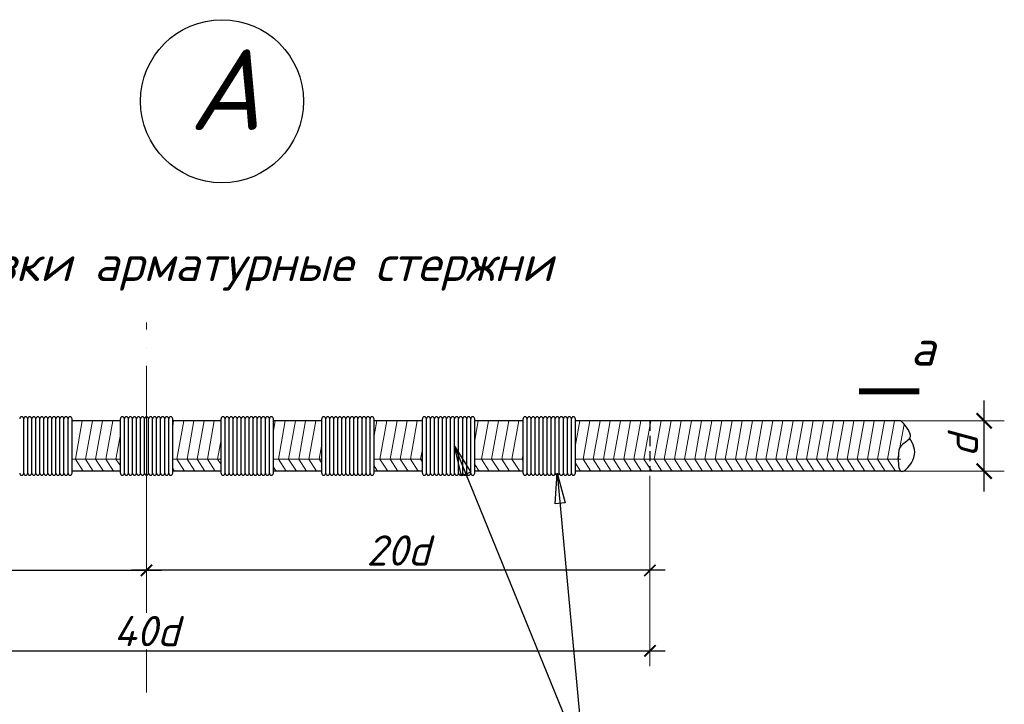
# Model space of a CAD drawing. Header units: millimetres. Extents: x -33345 to 4712671, y -3392 to 121473.
# Tile 566 of 656: x 2924821 to 2930475, y 60847 to 64775. Entities that reach past the tile are written whole.
import ezdxf
from ezdxf.enums import TextEntityAlignment as Align

# ---------------------------------------------------------------- set-up
doc = ezdxf.new("R2010")
doc.units = ezdxf.units.MM
doc.linetypes.add('ACAD_ISO04W100', pattern=[30, 24, -3, 0, -3])
doc.linetypes.add('HIDDEN', pattern=[0.375, 0.25, -0.125])
doc.layers.add('Text', color=250, linetype='Continuous')
doc.layers.add('размеры КЖ', color=7, linetype='Continuous')
doc.layers.add('Размеры1', color=252, linetype='Continuous', lineweight=15)
doc.styles.add('_text', font='isocpeui.ttf')
doc.styles.add('GOST 2.304', font='isocpeui.ttf')
doc.styles.add('ISOCPEUR', font='isocpeui.ttf', dxfattribs={"height": 300})
doc.dimstyles.new('SPDS$0', dxfattribs={"dimscale": 100, "dimtxt": 2.5, "dimasz": 1.5, "dimexe": 2, "dimexo": 0.625, "dimtad": 1, "dimdec": 0, "dimtxsty": 'GOST 2.304', "dimblk": '*U113', "dimcen": 0, "dimdle": 2, "dimclre": 256, "dimaunit": 1, "dimazin": 0, "dimtfac": 1, "dimtdec": 0, "dimtmove": 1, "dimatfit": 3, "dimfxl": 0.18, "dimtfill": 1, "dimtolj": 1, "dimtzin": 0, "dimlwe": -1, "dimarcsym": 0})

# ---------------------------------------------------------------- blocks, each defined once
blk = doc.blocks.new('_ArchTick')
at = {"color": 0, "linetype": 'ByBlock', "const_width": 0.15}
blk.add_lwpolyline([(-0.5, -0.5), (0.5, 0.5)], dxfattribs=at)
blk = doc.blocks.new('*D305')
at = {"layer": 'Defpoints', "color": 0, "ltscale": 100, "transparency": 16777216}
for p in [(-49982808.3, 22687862.4), (-49981802.7, 22687862.4), (-49982808.3, 22687362.4)]:
    blk.add_point(p, dxfattribs=at)
at = {"layer": 'Размеры1', "color": 0, "linetype": 'Continuous', "lineweight": -2, "ltscale": 100, "transparency": 16777216}
blk.add_line((-49981802.7, 22687162.4), (-49981802.7, 22688062.4), dxfattribs=at)
at = {"layer": 'Размеры1', "linetype": 'Continuous', "ltscale": 100, "transparency": 16777216}
for p, q in [((-49982745.8, 22687862.4), (-49981602.7, 22687862.4)), ((-49982745.8, 22687362.4), (-49981602.7, 22687362.4))]:
    blk.add_line(p, q, dxfattribs=at)
at = {"layer": 'Размеры1', "color": 0, "ltscale": 100, "transparency": 16777216, "insert": (-49982015.2, 22687612.4), "char_height": 300, "attachment_point": 5, "rotation": 90, "style": 'ISOCPEUR', "bg_fill": 3, "box_fill_scale": 1.1, "bg_fill_color": 256, "bg_fill_true_color": 13158600, "bg_fill_transparency": 0}
blk.add_mtext('\\A1;d', dxfattribs=at)
at = {"layer": 'Размеры1', "color": 0, "lineweight": -2, "ltscale": 100, "transparency": 16777216, "xscale": 150, "yscale": 150, "zscale": 150}
for p, rotation in [((-49981802.7, 22687862.4), 90), ((-49981802.7, 22687362.4), 270)]:
    blk.add_blockref('_ArchTick', p, dxfattribs=dict(at, rotation=rotation))
blk = doc.blocks.new('*U113')
at = {"color": 0, "linetype": 'ByBlock', "const_width": 0.15}
blk.add_lwpolyline([(-0.5, -0.5), (0.5, 0.5)], dxfattribs=at)
blk = doc.blocks.new('*D306')
at = {"layer": 'Defpoints', "color": 0, "ltscale": 100, "transparency": 16777216}
for p in [(-49995122.4, 22687362.4), (-49990122.4, 22687322.4), (-49990122.4, 22686378.5)]:
    blk.add_point(p, dxfattribs=at)
at = {"layer": 'Размеры1', "ltscale": 100, "transparency": 16777216}
for p, q in [((-49995122.4, 22687315.6), (-49995122.4, 22686228.5)), ((-49990122.4, 22687275.6), (-49990122.4, 22686228.5))]:
    blk.add_line(p, q, dxfattribs=at)
at = {"layer": 'Размеры1', "color": 0, "lineweight": -2, "ltscale": 100, "transparency": 16777216}
blk.add_line((-49995272.4, 22686378.5), (-49989972.4, 22686378.5), dxfattribs=at)
at = {"layer": 'Размеры1', "color": 0, "lineweight": -2, "ltscale": 100, "transparency": 16777216, "xscale": 112.5, "yscale": 112.5, "zscale": 112.5, "rotation": 180}
blk.add_blockref('_ArchTick', (-49995122.4, 22686378.5), dxfattribs=at)
at = {"layer": 'Размеры1', "color": 0, "lineweight": -2, "ltscale": 100, "transparency": 16777216, "xscale": 112.5, "yscale": 112.5, "zscale": 112.5}
blk.add_blockref('_ArchTick', (-49990122.4, 22686378.5), dxfattribs=at)
at = {"layer": 'Размеры1', "color": 0, "lineweight": 0, "ltscale": 100, "transparency": 16777216, "insert": (-49992622.4, 22686575.4), "char_height": 300, "attachment_point": 5, "style": 'ISOCPEUR', "bg_fill": 3, "box_fill_scale": 1.1, "bg_fill_color": 256, "bg_fill_true_color": 13158600, "bg_fill_transparency": 0}
blk.add_mtext('\\A1;2{\\fISOCPEUR|b0|i1|c186|p34;0d}', dxfattribs=at)
blk = doc.blocks.new('*D307')
at = {"layer": 'Defpoints', "color": 0, "ltscale": 100, "transparency": 16777216}
for p in [(-49985122.4, 22687362.4), (-49990122.4, 22687322.4), (-49990122.4, 22686378.5)]:
    blk.add_point(p, dxfattribs=at)
at = {"layer": 'Размеры1', "ltscale": 100, "transparency": 16777216}
for p, q in [((-49990122.4, 22687275.6), (-49990122.4, 22686228.5)), ((-49985122.4, 22687315.6), (-49985122.4, 22686228.5))]:
    blk.add_line(p, q, dxfattribs=at)
at = {"layer": 'Размеры1', "color": 0, "lineweight": -2, "ltscale": 100, "transparency": 16777216}
blk.add_line((-49984972.4, 22686378.5), (-49990272.4, 22686378.5), dxfattribs=at)
at = {"layer": 'Размеры1', "color": 0, "lineweight": -2, "ltscale": 100, "transparency": 16777216, "xscale": 112.5, "yscale": 112.5, "zscale": 112.5, "rotation": 180}
blk.add_blockref('_ArchTick', (-49990122.4, 22686378.5), dxfattribs=at)
at = {"layer": 'Размеры1', "color": 0, "lineweight": -2, "ltscale": 100, "transparency": 16777216, "xscale": 112.5, "yscale": 112.5, "zscale": 112.5}
blk.add_blockref('_ArchTick', (-49985122.4, 22686378.5), dxfattribs=at)
at = {"layer": 'Размеры1', "color": 0, "lineweight": 0, "ltscale": 100, "transparency": 16777216, "insert": (-49987622.4, 22686575.4), "char_height": 300, "attachment_point": 5, "style": 'ISOCPEUR', "bg_fill": 3, "box_fill_scale": 1.1, "bg_fill_color": 256, "bg_fill_true_color": 13158600, "bg_fill_transparency": 0}
blk.add_mtext('\\A1;2{\\fISOCPEUR|b0|i1|c186|p34;0d}', dxfattribs=at)
blk = doc.blocks.new('*D308')
at = {"layer": 'Defpoints', "color": 0, "ltscale": 100, "transparency": 16777216}
for p in [(-49995122.4, 22686562.4), (-49985122.4, 22686522.4), (-49985122.4, 22685578.5)]:
    blk.add_point(p, dxfattribs=at)
at = {"layer": 'Размеры1', "ltscale": 100, "transparency": 16777216}
for p, q in [((-49995122.4, 22686515.6), (-49995122.4, 22685428.5)), ((-49985122.4, 22686475.6), (-49985122.4, 22685428.5))]:
    blk.add_line(p, q, dxfattribs=at)
at = {"layer": 'Размеры1', "color": 0, "lineweight": -2, "ltscale": 100, "transparency": 16777216}
blk.add_line((-49995272.4, 22685578.5), (-49984972.4, 22685578.5), dxfattribs=at)
at = {"layer": 'Размеры1', "color": 0, "lineweight": -2, "ltscale": 100, "transparency": 16777216, "xscale": 112.5, "yscale": 112.5, "zscale": 112.5, "rotation": 180}
blk.add_blockref('_ArchTick', (-49995122.4, 22685578.5), dxfattribs=at)
at = {"layer": 'Размеры1', "color": 0, "lineweight": -2, "ltscale": 100, "transparency": 16777216, "xscale": 112.5, "yscale": 112.5, "zscale": 112.5}
blk.add_blockref('_ArchTick', (-49985122.4, 22685578.5), dxfattribs=at)
at = {"layer": 'Размеры1', "color": 0, "lineweight": 0, "ltscale": 100, "transparency": 16777216, "insert": (-49990122.4, 22685775.4), "char_height": 300, "attachment_point": 5, "style": 'ISOCPEUR', "bg_fill": 3, "box_fill_scale": 1.1, "bg_fill_color": 256, "bg_fill_true_color": 13158600, "bg_fill_transparency": 0}
blk.add_mtext('\\A1;4{\\fISOCPEUR|b0|i1|c186|p34;0d}', dxfattribs=at)
blk = doc.blocks.new('jsd')
at = {"color": 250, "linetype": 'ACAD_ISO04W100', "lineweight": 9, "ltscale": 60}
blk.add_line((-49990122.4, 22685167.2), (-49990122.4, 22688838.7), dxfattribs=at)
at = {"color": 250, "ltscale": 15}
for p, q in [((-49989902.4, 22687342.4), (-49989902.4, 22687882.4)), ((-49989902.4, 22687342.4), (-49989902.4, 22687882.4)), ((-49989862.4, 22687342.4), (-49989862.4, 22687882.4)), ((-49989382.4, 22687342.4), (-49989382.4, 22687882.4)), ((-49989342.4, 22687342.4), (-49989342.4, 22687882.4)), ((-49989342.4, 22687342.4), (-49989342.4, 22687882.4)), ((-49989302.4, 22687342.4), (-49989302.4, 22687882.4)), ((-49989302.4, 22687342.4), (-49989302.4, 22687882.4)), ((-49989262.4, 22687342.4), (-49989262.4, 22687882.4)), ((-49989262.4, 22687342.4), (-49989262.4, 22687882.4)), ((-49989222.4, 22687342.4), (-49989222.4, 22687882.4)), ((-49989222.4, 22687342.4), (-49989222.4, 22687882.4)), ((-49989182.4, 22687342.4), (-49989182.4, 22687882.4)), ((-49989182.4, 22687342.4), (-49989182.4, 22687882.4)), ((-49989142.4, 22687342.4), (-49989142.4, 22687882.4)), ((-49989142.4, 22687342.4), (-49989142.4, 22687882.4)), ((-49989102.4, 22687342.4), (-49989102.4, 22687882.4)), ((-49989102.4, 22687342.4), (-49989102.4, 22687882.4)), ((-49989062.4, 22687342.4), (-49989062.4, 22687882.4)), ((-49989062.4, 22687342.4), (-49989062.4, 22687882.4)), ((-49989022.4, 22687342.4), (-49989022.4, 22687882.4)), ((-49989022.4, 22687342.4), (-49989022.4, 22687882.4)), ((-49988982.4, 22687342.4), (-49988982.4, 22687882.4)), ((-49988982.4, 22687342.4), (-49988982.4, 22687882.4)), ((-49988942.4, 22687342.4), (-49988942.4, 22687882.4)), ((-49988942.4, 22687342.4), (-49988942.4, 22687882.4)), ((-49988902.4, 22687342.4), (-49988902.4, 22687882.4)), ((-49988902.4, 22687342.4), (-49988902.4, 22687882.4)), ((-49988862.4, 22687342.4), (-49988862.4, 22687882.4)), ((-49988862.4, 22687342.4), (-49988862.4, 22687882.4)), ((-49988382.4, 22687342.4), (-49988382.4, 22687882.4)), ((-49988342.4, 22687342.4), (-49988342.4, 22687882.4)), ((-49988342.4, 22687342.4), (-49988342.4, 22687882.4)), ((-49988302.4, 22687342.4), (-49988302.4, 22687882.4)), ((-49988302.4, 22687342.4), (-49988302.4, 22687882.4)), ((-49988262.4, 22687342.4), (-49988262.4, 22687882.4)), ((-49988262.4, 22687342.4), (-49988262.4, 22687882.4)), ((-49988222.4, 22687342.4), (-49988222.4, 22687882.4)), ((-49988222.4, 22687342.4), (-49988222.4, 22687882.4)), ((-49988182.4, 22687342.4), (-49988182.4, 22687882.4)), ((-49988182.4, 22687342.4), (-49988182.4, 22687882.4)), ((-49988142.4, 22687342.4), (-49988142.4, 22687882.4)), ((-49988142.4, 22687342.4), (-49988142.4, 22687882.4)), ((-49988102.4, 22687342.4), (-49988102.4, 22687882.4)), ((-49988102.4, 22687342.4), (-49988102.4, 22687882.4)), ((-49988062.4, 22687342.4), (-49988062.4, 22687882.4)), ((-49988062.4, 22687342.4), (-49988062.4, 22687882.4)), ((-49988022.4, 22687342.4), (-49988022.4, 22687882.4)), ((-49988022.4, 22687342.4), (-49988022.4, 22687882.4)), ((-49987982.4, 22687342.4), (-49987982.4, 22687882.4)), ((-49987982.4, 22687342.4), (-49987982.4, 22687882.4)), ((-49987942.4, 22687342.4), (-49987942.4, 22687882.4)), ((-49987942.4, 22687342.4), (-49987942.4, 22687882.4)), ((-49987902.4, 22687342.4), (-49987902.4, 22687882.4)), ((-49987902.4, 22687342.4), (-49987902.4, 22687882.4)), ((-49987862.4, 22687342.4), (-49987862.4, 22687882.4)), ((-49987862.4, 22687342.4), (-49987862.4, 22687882.4)), ((-49987382.4, 22687342.4), (-49987382.4, 22687882.4)), ((-49987342.4, 22687342.4), (-49987342.4, 22687882.4)), ((-49987342.4, 22687342.4), (-49987342.4, 22687882.4)), ((-49987302.4, 22687342.4), (-49987302.4, 22687882.4)), ((-49987302.4, 22687342.4), (-49987302.4, 22687882.4)), ((-49987262.4, 22687342.4), (-49987262.4, 22687882.4)), ((-49987262.4, 22687342.4), (-49987262.4, 22687882.4)), ((-49987222.4, 22687342.4), (-49987222.4, 22687882.4)), ((-49987222.4, 22687342.4), (-49987222.4, 22687882.4)), ((-49987182.4, 22687342.4), (-49987182.4, 22687882.4)), ((-49987182.4, 22687342.4), (-49987182.4, 22687882.4)), ((-49987142.4, 22687342.4), (-49987142.4, 22687882.4)), ((-49987142.4, 22687342.4), (-49987142.4, 22687882.4)), ((-49987102.4, 22687342.4), (-49987102.4, 22687882.4)), ((-49987102.4, 22687342.4), (-49987102.4, 22687882.4)), ((-49987062.4, 22687342.4), (-49987062.4, 22687882.4)), ((-49987062.4, 22687342.4), (-49987062.4, 22687882.4)), ((-49987022.4, 22687342.4), (-49987022.4, 22687882.4)), ((-49987022.4, 22687342.4), (-49987022.4, 22687882.4)), ((-49986982.4, 22687342.4), (-49986982.4, 22687882.4)), ((-49986982.4, 22687342.4), (-49986982.4, 22687882.4)), ((-49986942.4, 22687342.4), (-49986942.4, 22687882.4)), ((-49986942.4, 22687342.4), (-49986942.4, 22687882.4)), ((-49986902.4, 22687342.4), (-49986902.4, 22687882.4)), ((-49986902.4, 22687342.4), (-49986902.4, 22687882.4)), ((-49986862.4, 22687342.4), (-49986862.4, 22687882.4)), ((-49986862.4, 22687342.4), (-49986862.4, 22687882.4)), ((-49986382.4, 22687342.4), (-49986382.4, 22687882.4)), ((-49986342.4, 22687342.4), (-49986342.4, 22687882.4)), ((-49986342.4, 22687342.4), (-49986342.4, 22687882.4)), ((-49986302.4, 22687342.4), (-49986302.4, 22687882.4)), ((-49986302.4, 22687342.4), (-49986302.4, 22687882.4)), ((-49986262.4, 22687342.4), (-49986262.4, 22687882.4)), ((-49986262.4, 22687342.4), (-49986262.4, 22687882.4)), ((-49986222.4, 22687342.4), (-49986222.4, 22687882.4)), ((-49986222.4, 22687342.4), (-49986222.4, 22687882.4)), ((-49986182.4, 22687342.4), (-49986182.4, 22687882.4)), ((-49986182.4, 22687342.4), (-49986182.4, 22687882.4)), ((-49986142.4, 22687342.4), (-49986142.4, 22687882.4)), ((-49986142.4, 22687342.4), (-49986142.4, 22687882.4)), ((-49986102.4, 22687342.4), (-49986102.4, 22687882.4)), ((-49986102.4, 22687342.4), (-49986102.4, 22687882.4)), ((-49986062.4, 22687342.4), (-49986062.4, 22687882.4)), ((-49986062.4, 22687342.4), (-49986062.4, 22687882.4)), ((-49986022.4, 22687342.4), (-49986022.4, 22687882.4)), ((-49986022.4, 22687342.4), (-49986022.4, 22687882.4)), ((-49985982.4, 22687342.4), (-49985982.4, 22687882.4)), ((-49985982.4, 22687342.4), (-49985982.4, 22687882.4)), ((-49985942.4, 22687342.4), (-49985942.4, 22687882.4)), ((-49985942.4, 22687342.4), (-49985942.4, 22687882.4)), ((-49985902.4, 22687342.4), (-49985902.4, 22687882.4)), ((-49985902.4, 22687342.4), (-49985902.4, 22687882.4)), ((-49985862.4, 22687342.4), (-49985862.4, 22687882.4)), ((-49985862.4, 22687342.4), (-49985862.4, 22687882.4))]:
    blk.add_line(p, q, dxfattribs=at)
at = {"ltscale": 10}
blk.add_circle((-49989373.2, 22691034.5), 809.2, dxfattribs=at)
at = {"color": 250, "ltscale": 15}
for centre, start, end in [((-49991362.4, 22687882.4), 0, 180), ((-49991322.4, 22687882.4), 0, 180), ((-49991282.4, 22687882.4), 0, 180), ((-49991242.4, 22687882.4), 0, 180), ((-49991202.4, 22687882.4), 0, 180), ((-49991162.4, 22687882.4), 0, 180), ((-49991122.4, 22687882.4), 0, 180), ((-49991082.4, 22687882.4), 0, 180), ((-49991042.4, 22687882.4), 0, 180), ((-49991002.4, 22687882.4), 0, 180), ((-49990962.4, 22687882.4), 0, 180), ((-49990922.4, 22687882.4), 0, 180), ((-49990882.4, 22687882.4), 0, 180), ((-49990362.4, 22687882.4), 0, 180), ((-49990322.4, 22687882.4), 0, 180), ((-49990282.4, 22687882.4), 0, 180), ((-49990242.4, 22687882.4), 0, 180), ((-49990202.4, 22687882.4), 0, 180), ((-49990162.4, 22687882.4), 0, 180), ((-49990122.4, 22687882.4), 0, 180), ((-49990082.4, 22687882.4), 0, 180), ((-49990042.4, 22687882.4), 0, 180), ((-49990002.4, 22687882.4), 0, 180), ((-49989962.4, 22687882.4), 0, 180), ((-49989922.4, 22687882.4), 0, 180), ((-49989882.4, 22687882.4), 0, 180), ((-49989362.4, 22687882.4), 0, 180), ((-49989322.4, 22687882.4), 0, 180), ((-49989282.4, 22687882.4), 0, 180), ((-49989242.4, 22687882.4), 0, 180), ((-49989202.4, 22687882.4), 0, 180), ((-49989162.4, 22687882.4), 0, 180), ((-49989122.4, 22687882.4), 0, 180), ((-49989082.4, 22687882.4), 0, 180), ((-49989042.4, 22687882.4), 0, 180), ((-49989002.4, 22687882.4), 0, 180), ((-49988962.4, 22687882.4), 0, 180), ((-49988922.4, 22687882.4), 0, 180), ((-49988882.4, 22687882.4), 0, 180), ((-49988362.4, 22687882.4), 0, 180), ((-49988322.4, 22687882.4), 0, 180), ((-49988282.4, 22687882.4), 0, 180), ((-49988242.4, 22687882.4), 0, 180), ((-49988202.4, 22687882.4), 0, 180), ((-49988162.4, 22687882.4), 0, 180), ((-49988122.4, 22687882.4), 0, 180), ((-49988082.4, 22687882.4), 0, 180), ((-49988042.4, 22687882.4), 0, 180), ((-49988002.4, 22687882.4), 0, 180), ((-49987962.4, 22687882.4), 0, 180), ((-49987922.4, 22687882.4), 0, 180), ((-49987882.4, 22687882.4), 0, 180), ((-49987362.4, 22687882.4), 0, 180), ((-49987322.4, 22687882.4), 0, 180), ((-49987282.4, 22687882.4), 0, 180), ((-49987242.4, 22687882.4), 0, 180), ((-49987202.4, 22687882.4), 0, 180), ((-49987162.4, 22687882.4), 0, 180), ((-49987122.4, 22687882.4), 0, 180), ((-49987082.4, 22687882.4), 0, 180), ((-49987042.4, 22687882.4), 0, 180), ((-49987002.4, 22687882.4), 0, 180), ((-49986962.4, 22687882.4), 0, 180), ((-49986922.4, 22687882.4), 0, 180), ((-49986882.4, 22687882.4), 0, 180), ((-49986362.4, 22687882.4), 0, 180), ((-49986322.4, 22687882.4), 0, 180), ((-49986282.4, 22687882.4), 0, 180), ((-49986242.4, 22687882.4), 0, 180), ((-49986202.4, 22687882.4), 0, 180), ((-49986162.4, 22687882.4), 0, 180), ((-49986122.4, 22687882.4), 0, 180), ((-49986082.4, 22687882.4), 0, 180), ((-49986042.4, 22687882.4), 0, 180), ((-49986002.4, 22687882.4), 0, 180), ((-49985962.4, 22687882.4), 0, 180), ((-49985922.4, 22687882.4), 0, 180), ((-49985882.4, 22687882.4), 0, 180), ((-49989882.4, 22687342.4), 180, 0), ((-49989362.4, 22687342.4), 180, 0), ((-49989322.4, 22687342.4), 180, 0), ((-49989282.4, 22687342.4), 180, 0), ((-49989242.4, 22687342.4), 180, 0), ((-49989202.4, 22687342.4), 180, 0), ((-49989162.4, 22687342.4), 180, 0), ((-49989122.4, 22687342.4), 180, 0), ((-49989082.4, 22687342.4), 180, 0), ((-49989042.4, 22687342.4), 180, 0), ((-49989002.4, 22687342.4), 180, 0), ((-49988962.4, 22687342.4), 180, 0), ((-49988922.4, 22687342.4), 180, 0), ((-49988882.4, 22687342.4), 180, 0), ((-49988362.4, 22687342.4), 180, 0), ((-49988322.4, 22687342.4), 180, 0), ((-49988282.4, 22687342.4), 180, 0), ((-49988242.4, 22687342.4), 180, 0), ((-49988202.4, 22687342.4), 180, 0), ((-49988162.4, 22687342.4), 180, 0), ((-49988122.4, 22687342.4), 180, 0), ((-49988082.4, 22687342.4), 180, 0), ((-49988042.4, 22687342.4), 180, 0), ((-49988002.4, 22687342.4), 180, 0), ((-49987962.4, 22687342.4), 180, 0), ((-49987922.4, 22687342.4), 180, 0), ((-49987882.4, 22687342.4), 180, 0), ((-49987362.4, 22687342.4), 180, 0), ((-49987322.4, 22687342.4), 180, 0), ((-49987282.4, 22687342.4), 180, 0), ((-49987242.4, 22687342.4), 180, 0), ((-49987202.4, 22687342.4), 180, 0), ((-49987162.4, 22687342.4), 180, 0), ((-49987122.4, 22687342.4), 180, 0), ((-49987082.4, 22687342.4), 180, 0), ((-49987042.4, 22687342.4), 180, 0), ((-49987002.4, 22687342.4), 180, 0), ((-49986962.4, 22687342.4), 180, 0), ((-49986922.4, 22687342.4), 180, 0), ((-49986882.4, 22687342.4), 180, 0), ((-49986362.4, 22687342.4), 180, 0), ((-49986322.4, 22687342.4), 180, 0), ((-49986282.4, 22687342.4), 180, 0), ((-49986242.4, 22687342.4), 180, 0), ((-49986202.4, 22687342.4), 180, 0), ((-49986162.4, 22687342.4), 180, 0), ((-49986122.4, 22687342.4), 180, 0), ((-49986082.4, 22687342.4), 180, 0), ((-49986042.4, 22687342.4), 180, 0), ((-49986002.4, 22687342.4), 180, 0), ((-49985962.4, 22687342.4), 180, 0), ((-49985922.4, 22687342.4), 180, 0), ((-49985882.4, 22687342.4), 180, 0)]:
    blk.add_arc(centre, 20, start, end, dxfattribs=at)
at = {"layer": 'Text', "color": 250}
blk.add_lwpolyline([(-49983046.8, 22688155.2, 60, 60, 0), (-49982446.8, 22688155.2, 60, 60, 0), (-49982646.8, 22688155.2, 0, 80, 0), (-49982646.8, 22688555.2, 0, 0, 0), (-49982646.8, 22689222.8, 0, 0, 0)], format="xyseb", dxfattribs=at)
at = {"layer": 'размеры КЖ', "color": 250, "lineweight": 30}
for p, q in [((-49990382.4, 22687862.4), (-49990862.4, 22687862.4)), ((-49989382.4, 22687862.4), (-49989862.4, 22687862.4)), ((-49988382.4, 22687862.4), (-49988862.4, 22687862.4)), ((-49987382.4, 22687862.4), (-49987862.4, 22687862.4)), ((-49986382.4, 22687862.4), (-49986862.4, 22687862.4)), ((-49982629.3, 22687862.4), (-49985862.4, 22687862.4)), ((-49990382.4, 22687362.4), (-49990862.4, 22687362.4)), ((-49989382.4, 22687362.4), (-49989862.4, 22687362.4)), ((-49988382.4, 22687362.4), (-49988862.4, 22687362.4)), ((-49987382.4, 22687362.4), (-49987862.4, 22687362.4)), ((-49986382.4, 22687362.4), (-49986862.4, 22687362.4)), ((-49982629.3, 22687362.4), (-49985862.4, 22687362.4))]:
    blk.add_line(p, q, dxfattribs=at)
at = {"layer": 'размеры КЖ', "color": 250, "lineweight": 9}
for p, q in [((-49990829.5, 22687481.5), (-49990761.2, 22687862.4)), ((-49990728.6, 22687481.5), (-49990660.3, 22687862.4)), ((-49990627.8, 22687481.5), (-49990559.5, 22687862.4)), ((-49990526.9, 22687481.5), (-49990458.6, 22687862.4)), ((-49989862.4, 22687812.8), (-49989853.5, 22687862.4)), ((-49989821, 22687481.5), (-49989752.6, 22687862.4)), ((-49989720.1, 22687481.5), (-49989651.8, 22687862.4)), ((-49989619.3, 22687481.5), (-49989550.9, 22687862.4)), ((-49989518.4, 22687481.5), (-49989450.1, 22687862.4)), ((-49988862.4, 22687765.3), (-49988844.9, 22687862.4)), ((-49988812.4, 22687481.5), (-49988744.1, 22687862.4)), ((-49988711.6, 22687481.5), (-49988643.2, 22687862.4)), ((-49988610.7, 22687481.5), (-49988542.4, 22687862.4)), ((-49988509.9, 22687481.5), (-49988441.5, 22687862.4)), ((-49987862.4, 22687717.7), (-49987836.4, 22687862.4)), ((-49987803.9, 22687481.5), (-49987735.6, 22687862.4)), ((-49987703.1, 22687481.5), (-49987634.7, 22687862.4)), ((-49987602.2, 22687481.5), (-49987533.9, 22687862.4)), ((-49987501.3, 22687481.5), (-49987433, 22687862.4)), ((-49986862.4, 22687670.2), (-49986827.9, 22687862.4)), ((-49986795.4, 22687481.5), (-49986727, 22687862.4)), ((-49986694.5, 22687481.5), (-49986626.2, 22687862.4)), ((-49986593.7, 22687481.5), (-49986525.3, 22687862.4)), ((-49986492.8, 22687481.5), (-49986424.5, 22687862.4)), ((-49985862.4, 22687622.6), (-49985819.4, 22687862.4)), ((-49985786.8, 22687481.5), (-49985718.5, 22687862.4)), ((-49985686, 22687481.5), (-49985617.7, 22687862.4)), ((-49985585.1, 22687481.5), (-49985516.8, 22687862.4)), ((-49985484.3, 22687481.5), (-49985415.9, 22687862.4)), ((-49985383.4, 22687481.5), (-49985315.1, 22687862.4)), ((-49985282.6, 22687481.5), (-49985214.2, 22687862.4)), ((-49985181.7, 22687481.5), (-49985113.4, 22687862.4)), ((-49985080.9, 22687481.5), (-49985012.5, 22687862.4)), ((-49984980, 22687481.5), (-49984911.7, 22687862.4)), ((-49984879.2, 22687481.5), (-49984810.8, 22687862.4)), ((-49984778.3, 22687481.5), (-49984710, 22687862.4)), ((-49984677.5, 22687481.5), (-49984609.1, 22687862.4)), ((-49984576.6, 22687481.5), (-49984508.3, 22687862.4)), ((-49984475.8, 22687481.5), (-49984407.4, 22687862.4)), ((-49984374.9, 22687481.5), (-49984306.6, 22687862.4)), ((-49984274.1, 22687481.5), (-49984205.7, 22687862.4)), ((-49984173.2, 22687481.5), (-49984104.9, 22687862.4)), ((-49984072.3, 22687481.5), (-49984004, 22687862.4)), ((-49983971.5, 22687481.5), (-49983903.2, 22687862.4)), ((-49983870.6, 22687481.5), (-49983802.3, 22687862.4)), ((-49983769.8, 22687481.5), (-49983701.4, 22687862.4)), ((-49983668.9, 22687481.5), (-49983600.6, 22687862.4)), ((-49983568.1, 22687481.5), (-49983499.7, 22687862.4)), ((-49983467.2, 22687481.5), (-49983398.9, 22687862.4)), ((-49983366.4, 22687481.5), (-49983298, 22687862.4)), ((-49983265.5, 22687481.5), (-49983197.2, 22687862.4)), ((-49983164.7, 22687481.5), (-49983096.3, 22687862.4)), ((-49983063.8, 22687481.5), (-49982995.5, 22687862.4)), ((-49982963, 22687481.5), (-49982894.6, 22687862.4)), ((-49982862.1, 22687481.5), (-49982793.8, 22687862.4)), ((-49982761.3, 22687481.5), (-49982692.9, 22687862.4)), ((-49982639.4, 22687598.4), (-49982598.6, 22687825.9)), ((-49990426.1, 22687481.5), (-49990382.4, 22687725.1)), ((-49989417.6, 22687481.5), (-49989382.4, 22687677.5)), ((-49988409, 22687481.5), (-49988382.4, 22687630)), ((-49987400.5, 22687481.5), (-49987382.4, 22687582.5)), ((-49990382.4, 22687481.5), (-49990862.4, 22687481.5)), ((-49990829.5, 22687481.5), (-49990752.4, 22687362.4)), ((-49990728.6, 22687481.5), (-49990651.5, 22687362.4)), ((-49990627.8, 22687481.5), (-49990550.7, 22687362.4)), ((-49990526.9, 22687481.5), (-49990449.8, 22687362.4)), ((-49990426.1, 22687481.5), (-49990382.4, 22687414)), ((-49989382.4, 22687481.5), (-49989862.4, 22687481.5)), ((-49989821, 22687481.5), (-49989743.8, 22687362.4)), ((-49989720.1, 22687481.5), (-49989643, 22687362.4)), ((-49989619.3, 22687481.5), (-49989542.1, 22687362.4)), ((-49989518.4, 22687481.5), (-49989441.3, 22687362.4)), ((-49989417.6, 22687481.5), (-49989382.4, 22687427.2)), ((-49988382.4, 22687481.5), (-49988862.4, 22687481.5)), ((-49988812.4, 22687481.5), (-49988735.3, 22687362.4)), ((-49988711.6, 22687481.5), (-49988634.5, 22687362.4)), ((-49988610.7, 22687481.5), (-49988533.6, 22687362.4)), ((-49988509.9, 22687481.5), (-49988432.8, 22687362.4)), ((-49988409, 22687481.5), (-49988382.4, 22687440.4)), ((-49987382.4, 22687481.5), (-49987862.4, 22687481.5)), ((-49987803.9, 22687481.5), (-49987726.8, 22687362.4)), ((-49987703.1, 22687481.5), (-49987625.9, 22687362.4)), ((-49987602.2, 22687481.5), (-49987525.1, 22687362.4)), ((-49987501.3, 22687481.5), (-49987424.2, 22687362.4)), ((-49987400.5, 22687481.5), (-49987382.4, 22687453.6)), ((-49986382.4, 22687481.5), (-49986862.4, 22687481.5)), ((-49986795.4, 22687481.5), (-49986718.3, 22687362.4)), ((-49986694.5, 22687481.5), (-49986617.4, 22687362.4)), ((-49986593.7, 22687481.5), (-49986516.5, 22687362.4)), ((-49986492.8, 22687481.5), (-49986415.7, 22687362.4)), ((-49986392, 22687481.5), (-49986382.4, 22687534.9)), ((-49986392, 22687481.5), (-49986382.4, 22687466.7)), ((-49982629.3, 22687481.5), (-49985862.4, 22687481.5)), ((-49985786.8, 22687481.5), (-49985709.7, 22687362.4)), ((-49985686, 22687481.5), (-49985608.9, 22687362.4)), ((-49985585.1, 22687481.5), (-49985508, 22687362.4)), ((-49985484.3, 22687481.5), (-49985407.2, 22687362.4)), ((-49985383.4, 22687481.5), (-49985306.3, 22687362.4)), ((-49985282.6, 22687481.5), (-49985205.5, 22687362.4)), ((-49985181.7, 22687481.5), (-49985104.6, 22687362.4)), ((-49985080.9, 22687481.5), (-49985003.8, 22687362.4)), ((-49984980, 22687481.5), (-49984902.9, 22687362.4)), ((-49984879.2, 22687481.5), (-49984802, 22687362.4)), ((-49984778.3, 22687481.5), (-49984701.2, 22687362.4)), ((-49984677.5, 22687481.5), (-49984600.3, 22687362.4)), ((-49984576.6, 22687481.5), (-49984499.5, 22687362.4)), ((-49984475.8, 22687481.5), (-49984398.6, 22687362.4)), ((-49984374.9, 22687481.5), (-49984297.8, 22687362.4)), ((-49984274.1, 22687481.5), (-49984196.9, 22687362.4)), ((-49984173.2, 22687481.5), (-49984096.1, 22687362.4)), ((-49984072.3, 22687481.5), (-49983995.2, 22687362.4)), ((-49983971.5, 22687481.5), (-49983894.4, 22687362.4)), ((-49983870.6, 22687481.5), (-49983793.5, 22687362.4)), ((-49983769.8, 22687481.5), (-49983692.7, 22687362.4)), ((-49983668.9, 22687481.5), (-49983591.8, 22687362.4)), ((-49983568.1, 22687481.5), (-49983491, 22687362.4)), ((-49983467.2, 22687481.5), (-49983390.1, 22687362.4)), ((-49983366.4, 22687481.5), (-49983289.3, 22687362.4)), ((-49983265.5, 22687481.5), (-49983188.4, 22687362.4)), ((-49983164.7, 22687481.5), (-49983087.5, 22687362.4)), ((-49983063.8, 22687481.5), (-49982986.7, 22687362.4)), ((-49982963, 22687481.5), (-49982885.8, 22687362.4)), ((-49982862.1, 22687481.5), (-49982785, 22687362.4)), ((-49982761.3, 22687481.5), (-49982684.1, 22687362.4)), ((-49990862.4, 22687376.6), (-49990853.2, 22687362.4)), ((-49989862.4, 22687389.8), (-49989844.7, 22687362.4)), ((-49988862.4, 22687402.9), (-49988836.2, 22687362.4)), ((-49987862.4, 22687416.1), (-49987827.6, 22687362.4)), ((-49986862.4, 22687429.3), (-49986819.1, 22687362.4)), ((-49985862.4, 22687442.4), (-49985810.6, 22687362.4))]:
    blk.add_line(p, q, dxfattribs=at)
at = {"layer": 'размеры КЖ', "color": 250, "linetype": 'HIDDEN', "ltscale": 400}
blk.add_line((-49985122.4, 22687862.4), (-49985122.4, 22687362.4), dxfattribs=at)
at = {"layer": 'размеры КЖ', "color": 250, "lineweight": 15}
for q in [(-49982655.3, 22687509.9), (-49982655.9, 22687474.6)]:
    blk.add_line((-49982660.4, 22687481.5), q, dxfattribs=at)
at = {"layer": 'размеры КЖ', "color": 250, "lineweight": 30}
blk.add_spline([(-49982629.3, 22687862.4), (-49982546.1, 22687684.4), (-49982630.8, 22687611.3), (-49982655.2, 22687514.1), (-49982629.3, 22687362.4), (-49982499.9, 22687499.8), (-49982543.6, 22687692.6)], degree=3, dxfattribs=at)
at = {"color": 250, "linetype": 'Continuous', "lineweight": 0, "ltscale": 75, "style": 'ISOCPEUR'}
blk.add_text('Узел стыковки арматурные стержни ', height=350, dxfattribs=at).set_placement((-49994023.4, 22689249.7))
blk.add_text('а', height=350, dxfattribs=at).set_placement((-49982288.7, 22688760.6), align=Align.TOP_RIGHT)
at = {"insert": (-49989701.3, 22691549.5), "char_height": 800, "width": 1667.114, "attachment_point": 1, "style": '_text'}
blk.add_mtext('A', dxfattribs=at)
at = {"layer": 'Размеры1', "color": 250, "ltscale": 100}
dim = blk.add_linear_dim(base=(-49981802.7, 22687862.4), p1=(-49982808.3, 22687362.4), p2=(-49982808.3, 22687862.4), angle=90, text='d', dimstyle='SPDS$0', override={"dimlfac": 1, "dimtxsty": 'ISOCPEUR', "dimblk1": 'ArchTick', "dimblk2": 'ArchTick', "dimsah": 1, "dimfxl": 500, "dimfxlon": 1, "dimtfill": 1, "dimtolj": 1}, dxfattribs=at)
dim.commit()
dim.dimension.update_dxf_attribs({"geometry": '*D305', "text_midpoint": (-49981802.7, 22687612.4), "dimtype": 129})
at = {"layer": 'Размеры1', "color": 250, "lineweight": 0, "ltscale": 100}
dim = blk.add_linear_dim(base=(-49990122.4, 22686378.5), p1=(-49995122.4, 22687362.4), p2=(-49990122.4, 22687322.4), text='2{\\fISOCPEUR|b0|i1|c186|p34;0d}', dimstyle='SPDS$0', override={"dimscale": 75, "dimlfac": 1, "dimtxsty": 'ISOCPEUR', "dimblk1": 'ArchTick', "dimblk2": 'ArchTick', "dimsah": 1, "dimtolj": 1}, dxfattribs=at)
dim.commit()
dim.dimension.update_dxf_attribs({"geometry": '*D306', "text_midpoint": (-49992622.4, 22686575.4)})
at = {"color": 250, "ltscale": 15}
for p, q in [((-49991342.4, 22687342.4), (-49991342.4, 22687882.4)), ((-49991342.4, 22687342.4), (-49991342.4, 22687882.4)), ((-49991302.4, 22687342.4), (-49991302.4, 22687882.4)), ((-49991302.4, 22687342.4), (-49991302.4, 22687882.4)), ((-49991262.4, 22687342.4), (-49991262.4, 22687882.4)), ((-49991262.4, 22687342.4), (-49991262.4, 22687882.4)), ((-49991222.4, 22687342.4), (-49991222.4, 22687882.4)), ((-49991222.4, 22687342.4), (-49991222.4, 22687882.4)), ((-49991182.4, 22687342.4), (-49991182.4, 22687882.4)), ((-49991182.4, 22687342.4), (-49991182.4, 22687882.4)), ((-49991142.4, 22687342.4), (-49991142.4, 22687882.4)), ((-49991142.4, 22687342.4), (-49991142.4, 22687882.4)), ((-49991102.4, 22687342.4), (-49991102.4, 22687882.4)), ((-49991102.4, 22687342.4), (-49991102.4, 22687882.4)), ((-49991062.4, 22687342.4), (-49991062.4, 22687882.4)), ((-49991062.4, 22687342.4), (-49991062.4, 22687882.4)), ((-49991022.4, 22687342.4), (-49991022.4, 22687882.4)), ((-49991022.4, 22687342.4), (-49991022.4, 22687882.4)), ((-49990982.4, 22687342.4), (-49990982.4, 22687882.4)), ((-49990982.4, 22687342.4), (-49990982.4, 22687882.4)), ((-49990942.4, 22687342.4), (-49990942.4, 22687882.4)), ((-49990942.4, 22687342.4), (-49990942.4, 22687882.4)), ((-49990902.4, 22687342.4), (-49990902.4, 22687882.4)), ((-49990902.4, 22687342.4), (-49990902.4, 22687882.4)), ((-49990862.4, 22687342.4), (-49990862.4, 22687882.4)), ((-49990862.4, 22687342.4), (-49990862.4, 22687882.4)), ((-49990382.4, 22687342.4), (-49990382.4, 22687882.4)), ((-49990342.4, 22687342.4), (-49990342.4, 22687882.4)), ((-49990342.4, 22687342.4), (-49990342.4, 22687882.4)), ((-49990302.4, 22687342.4), (-49990302.4, 22687882.4)), ((-49990302.4, 22687342.4), (-49990302.4, 22687882.4)), ((-49990262.4, 22687342.4), (-49990262.4, 22687882.4)), ((-49990262.4, 22687342.4), (-49990262.4, 22687882.4)), ((-49990222.4, 22687342.4), (-49990222.4, 22687882.4)), ((-49990222.4, 22687342.4), (-49990222.4, 22687882.4)), ((-49990182.4, 22687342.4), (-49990182.4, 22687882.4)), ((-49990182.4, 22687342.4), (-49990182.4, 22687882.4)), ((-49990142.4, 22687342.4), (-49990142.4, 22687882.4)), ((-49990142.4, 22687342.4), (-49990142.4, 22687882.4)), ((-49990102.4, 22687342.4), (-49990102.4, 22687882.4)), ((-49990102.4, 22687342.4), (-49990102.4, 22687882.4)), ((-49990062.4, 22687342.4), (-49990062.4, 22687882.4)), ((-49990062.4, 22687342.4), (-49990062.4, 22687882.4)), ((-49990022.4, 22687342.4), (-49990022.4, 22687882.4)), ((-49990022.4, 22687342.4), (-49990022.4, 22687882.4)), ((-49989982.4, 22687342.4), (-49989982.4, 22687882.4)), ((-49989982.4, 22687342.4), (-49989982.4, 22687882.4)), ((-49989942.4, 22687342.4), (-49989942.4, 22687882.4)), ((-49989942.4, 22687342.4), (-49989942.4, 22687882.4))]:
    blk.add_line(p, q, dxfattribs=at)
for centre in [(-49991362.4, 22687342.4), (-49991322.4, 22687342.4), (-49991282.4, 22687342.4), (-49991242.4, 22687342.4), (-49991202.4, 22687342.4), (-49991162.4, 22687342.4), (-49991122.4, 22687342.4), (-49991082.4, 22687342.4), (-49991042.4, 22687342.4), (-49991002.4, 22687342.4), (-49990962.4, 22687342.4), (-49990922.4, 22687342.4), (-49990882.4, 22687342.4), (-49990362.4, 22687342.4), (-49990322.4, 22687342.4), (-49990282.4, 22687342.4), (-49990242.4, 22687342.4), (-49990202.4, 22687342.4), (-49990162.4, 22687342.4), (-49990122.4, 22687342.4), (-49990082.4, 22687342.4), (-49990042.4, 22687342.4), (-49990002.4, 22687342.4), (-49989962.4, 22687342.4), (-49989922.4, 22687342.4)]:
    blk.add_arc(centre, 20, 180, 0, dxfattribs=at)
at = {"layer": 'Размеры1', "color": 250, "lineweight": 0, "ltscale": 100}
dim = blk.add_linear_dim(base=(-49990122.4, 22686378.5), p1=(-49985122.4, 22687362.4), p2=(-49990122.4, 22687322.4), angle=180, text='2{\\fISOCPEUR|b0|i1|c186|p34;0d}', dimstyle='SPDS$0', override={"dimscale": 75, "dimlfac": 1, "dimtxsty": 'ISOCPEUR', "dimblk1": 'ArchTick', "dimblk2": 'ArchTick', "dimsah": 1, "dimtolj": 1}, dxfattribs=at)
dim.commit()
dim.dimension.update_dxf_attribs({"geometry": '*D307', "text_midpoint": (-49987622.4, 22686575.4)})
at = {"color": 250, "lineweight": 25, "ltscale": 100}
for p, q in [((-49987062.4, 22687612.4), (-49986902.6, 22687353.1)), ((-49986995.7, 22687315.2), (-49987062.4, 22687612.4)), ((-49986902.6, 22687353.1), (-49986995.7, 22687315.2)), ((-49986064.9, 22687038.6), (-49986042.4, 22687342.4)), ((-49986042.4, 22687342.4), (-49985964.8, 22687047.9)), ((-49985964.8, 22687047.9), (-49986064.9, 22687038.6))]:
    blk.add_line(p, q, dxfattribs=at)
at = {"layer": 'Размеры1', "color": 250, "lineweight": 0, "ltscale": 100}
dim = blk.add_linear_dim(base=(-49985122.4, 22685578.5), p1=(-49995122.4, 22686562.4), p2=(-49985122.4, 22686522.4), text='4{\\fISOCPEUR|b0|i1|c186|p34;0d}', dimstyle='SPDS$0', override={"dimscale": 75, "dimlfac": 1, "dimtxsty": 'ISOCPEUR', "dimblk1": 'ArchTick', "dimblk2": 'ArchTick', "dimsah": 1, "dimtolj": 1}, dxfattribs=at)
dim.commit()
dim.dimension.update_dxf_attribs({"geometry": '*D308', "text_midpoint": (-49990122.4, 22685775.4)})
at = {"color": 250, "lineweight": 25, "ltscale": 100}
for points in [[(-49987062.4, 22687612.4), (-49985776.4, 22684451.4)], [(-49986042.4, 22687342.4), (-49985776.4, 22684451.4)]]:
    blk.add_lwpolyline(points, dxfattribs=at)

msp = doc.modelspace()

# ---------------------------------------------------------------- block references
at = {"color": 7, "true_color": 0xffffff, "xscale": 0.5780932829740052, "yscale": 0.5780932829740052, "zscale": 0.5780932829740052}
msp.add_blockref('jsd', (31824503.453, -13053227.291), dxfattribs=at)

doc.saveas('drawing.dxf')
